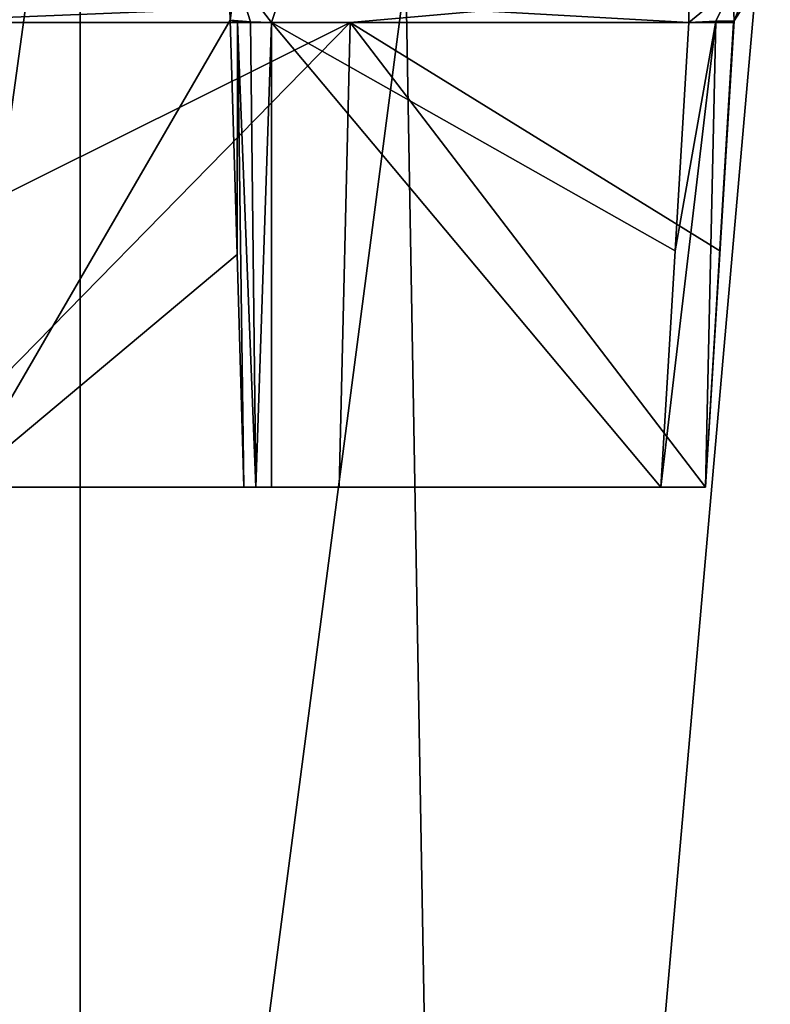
# Model space of a CAD drawing. Header units: millimetres. Extents: x -18.9 to 18.9, y -8.8 to 59.9.
# Tile 330 of 463: x 11.5 to 14.4, y 22.4 to 26.2. Entities that reach past the tile are written whole.
import ezdxf

# ---------------------------------------------------------------- set-up
doc = ezdxf.new("R2010")
doc.units = ezdxf.units.MM
doc.header["$LTSCALE"] = 65.185185
for name, color, linetype in [('1281', 7, 'CONTINUOUS'), ('1286', 7, 'CONTINUOUS'), ('1287', 7, 'CONTINUOUS'), ('1473', 7, 'CONTINUOUS'), ('1590', 7, 'CONTINUOUS'), ('1592', 7, 'CONTINUOUS'), ('1593', 7, 'CONTINUOUS'), ('1594', 7, 'CONTINUOUS'), ('1647', 7, 'CONTINUOUS'), ('1648', 7, 'CONTINUOUS'), ('1649', 7, 'CONTINUOUS'), ('19', 7, 'CONTINUOUS'), ('2118', 7, 'CONTINUOUS'), ('2501', 7, 'CONTINUOUS'), ('2625', 7, 'CONTINUOUS')]:
    doc.layers.add(name, color=color, linetype=linetype)

msp = doc.modelspace()

# ---------------------------------------------------------------- linework, layer by layer
at = {"layer": '1281', "color": 7, "linetype": 'Continuous'}
for points in [[(9.0291, 26.4, -14.874), (12.9799, 26.4, -11.588), (9.0598, -3.5, -14.8553), (9.0291, 26.4, -14.874)], [(9.0598, -3.5, -14.8553), (12.9799, 26.4, -11.588), (13.5068, -3.5, -10.9693), (9.0598, -3.5, -14.8553)], [(12.9799, 26.4, -11.588), (15.7978, 26.4, -7.2931), (13.5068, -3.5, -10.9693), (12.9799, 26.4, -11.588)], [(15.7978, 26.4, -7.2931), (15.8621, 26.3419, -7.1522), (13.5068, -3.5, -10.9693), (15.7978, 26.4, -7.2931)], [(15.8621, 26.3419, -7.1522), (15.8885, 26.207, -7.0933), (13.5068, -3.5, -10.9693), (15.8621, 26.3419, -7.1522)], [(15.8885, 26.207, -7.0933), (16.0196, 17.5805, -6.792), (13.5068, -3.5, -10.9693), (15.8885, 26.207, -7.0933)]]:
    msp.add_3dface(points, dxfattribs=at)
at = {"layer": '1286', "color": 7, "linetype": 'Continuous'}
for points in [[(11.7132, -3.5, 6.1104), (14.8738, -3.5, 8.5797), (14.8738, 32.4, 8.5797), (11.7132, -3.5, 6.1104)], [(11.7132, 32.4, 6.1104), (11.7132, -3.5, 6.1104), (14.8738, 32.4, 8.5797), (11.7132, 32.4, 6.1104)]]:
    msp.add_3dface(points, dxfattribs=at)
at = {"layer": '1287', "color": 7, "linetype": 'Continuous'}
for points in [[(11.7132, -3.5, 6.1104), (10.2565, 32.4, 5.5219), (10.0975, -3.5, 5.5098), (11.7132, -3.5, 6.1104)], [(11.7132, -3.5, 6.1104), (11.7132, 32.4, 6.1104), (10.2565, 32.4, 5.5219), (11.7132, -3.5, 6.1104)]]:
    msp.add_3dface(points, dxfattribs=at)
at = {"layer": '1473', "color": 7, "linetype": 'Continuous'}
for points in [[(10.9724, 34.207, -8.8105), (12.0413, 34.207, -7.7618), (11.2432, 24.4, -9.0398), (10.9724, 34.207, -8.8105)], [(12.0413, 34.207, -7.7618), (12.1539, 31.0109, -7.7953), (11.2432, 24.4, -9.0398), (12.0413, 34.207, -7.7618)], [(12.1539, 31.0109, -7.7953), (12.2965, 26.2162, -7.8833), (11.2432, 24.4, -9.0398), (12.1539, 31.0109, -7.7953)], [(12.2567, 28.093, -7.8253), (12.2965, 26.2162, -7.8833), (12.1539, 31.0109, -7.7953), (12.2567, 28.093, -7.8253)], [(12.3201, 26.3861, -7.8377), (12.2965, 26.2162, -7.8833), (12.2567, 28.093, -7.8253), (12.3201, 26.3861, -7.8377)], [(12.2965, 26.2162, -7.8833), (12.3236, 25.304, -7.9002), (11.2432, 24.4, -9.0398), (12.2965, 26.2162, -7.8833)], [(12.3236, 25.304, -7.9002), (12.3496, 24.4, -7.918), (11.2432, 24.4, -9.0398), (12.3236, 25.304, -7.9002)]]:
    msp.add_3dface(points, dxfattribs=at)
at = {"layer": '1590', "color": 7, "linetype": 'Continuous'}
for points in [[(12.3236, 25.304, -7.9002), (12.2965, 26.2162, -7.8833), (12.3247, 26.208, -7.8506), (12.3236, 25.304, -7.9002)], [(12.3496, 24.4, -7.918), (12.3236, 25.304, -7.9002), (12.3247, 26.208, -7.8506), (12.3496, 24.4, -7.918)], [(12.3758, 26.2093, -7.816), (12.3964, 24.4, -7.8764), (12.3247, 26.208, -7.8506), (12.3758, 26.2093, -7.816)], [(12.3964, 24.4, -7.8764), (12.3496, 24.4, -7.918), (12.3247, 26.208, -7.8506), (12.3964, 24.4, -7.8764)], [(12.4571, 26.207, -7.7982), (12.3964, 24.4, -7.8764), (12.3758, 26.2093, -7.816), (12.4571, 26.207, -7.7982)], [(12.4571, 24.4, -7.8613), (12.3964, 24.4, -7.8764), (12.4571, 26.207, -7.7982), (12.4571, 24.4, -7.8613)]]:
    msp.add_3dface(points, dxfattribs=at)
at = {"layer": '1592', "color": 7, "linetype": 'Continuous'}
for points in [[(12.4571, 24.4, -7.8613), (12.4571, 26.207, -7.7982), (13.9715, 24.4, -7.8613), (12.4571, 24.4, -7.8613)], [(13.9715, 24.4, -7.8613), (12.4571, 26.207, -7.7982), (14.027, 25.3191, -7.8292), (13.9715, 24.4, -7.8613)], [(14.027, 25.3191, -7.8292), (12.4571, 26.207, -7.7982), (14.0804, 26.207, -7.7982), (14.027, 25.3191, -7.8292)]]:
    msp.add_3dface(points, dxfattribs=at)
at = {"layer": '1593', "color": 7, "linetype": 'Continuous'}
for points in [[(10.9369, 26.207, -12.2116), (10.9653, 25.3119, -12.144), (12.7625, 26.207, -10.2888), (10.9369, 26.207, -12.2116)], [(10.9653, 25.3119, -12.144), (10.9931, 24.4, -12.0758), (12.7625, 26.207, -10.2888), (10.9653, 25.3119, -12.144)], [(10.9931, 24.4, -12.0758), (12.7203, 24.4, -10.2404), (12.7625, 26.207, -10.2888), (10.9931, 24.4, -12.0758)], [(12.7203, 24.4, -10.2404), (14.1447, 24.4, -8.161), (12.7625, 26.207, -10.2888), (12.7203, 24.4, -10.2404)], [(12.7625, 26.207, -10.2888), (14.1447, 24.4, -8.161), (14.2005, 25.3191, -8.1283), (12.7625, 26.207, -10.2888)], [(14.2542, 26.207, -8.0968), (12.7625, 26.207, -10.2888), (14.2005, 25.3191, -8.1283), (14.2542, 26.207, -8.0968)]]:
    msp.add_3dface(points, dxfattribs=at)
at = {"layer": '1594', "color": 7, "linetype": 'Continuous'}
for points in [[(13.9715, 24.4, -7.8613), (14.027, 25.3191, -7.8292), (14.1855, 26.2122, -7.8276), (13.9715, 24.4, -7.8613)], [(14.1448, 24.4, -7.9613), (13.9715, 24.4, -7.8613), (14.1855, 26.2122, -7.8276), (14.1448, 24.4, -7.9613)], [(14.027, 25.3191, -7.8292), (14.0804, 26.207, -7.7982), (14.1855, 26.2122, -7.8276), (14.027, 25.3191, -7.8292)], [(14.2542, 26.207, -8.0968), (14.1448, 24.4, -7.9613), (14.2568, 26.2138, -7.9029), (14.2542, 26.207, -8.0968)], [(14.2568, 26.2138, -7.9029), (14.1448, 24.4, -7.9613), (14.1855, 26.2122, -7.8276), (14.2568, 26.2138, -7.9029)], [(14.2542, 26.207, -8.0968), (14.2005, 25.3191, -8.1283), (14.1448, 24.4, -7.9613), (14.2542, 26.207, -8.0968)], [(14.2005, 25.3191, -8.1283), (14.1447, 24.4, -8.161), (14.1448, 24.4, -7.9613), (14.2005, 25.3191, -8.1283)]]:
    msp.add_3dface(points, dxfattribs=at)
at = {"layer": '1647', "color": 7, "linetype": 'Continuous'}
for points in [[(10.9369, 26.207, -12.2116), (12.7625, 26.207, -10.2888), (14.3072, 26.3439, -8.1269), (10.9369, 26.207, -12.2116)], [(10.9369, 26.207, -12.2116), (14.3072, 26.3439, -8.1269), (10.9776, 26.3439, -12.257), (10.9369, 26.207, -12.2116)], [(12.7625, 26.207, -10.2888), (14.2542, 26.207, -8.0968), (14.3072, 26.3439, -8.1269), (12.7625, 26.207, -10.2888)]]:
    msp.add_3dface(points, dxfattribs=at)
at = {"layer": '1648', "color": 7, "linetype": 'Continuous'}
for points in [[(14.1855, 26.2122, -7.8276), (14.0804, 26.207, -7.7982), (14.2506, 26.348, -7.7944), (14.1855, 26.2122, -7.8276)], [(14.0804, 26.207, -7.7982), (14.0804, 26.3439, -7.7372), (14.2506, 26.348, -7.7944), (14.0804, 26.207, -7.7982)], [(14.2568, 26.2138, -7.9029), (14.1855, 26.2122, -7.8276), (14.2506, 26.348, -7.7944), (14.2568, 26.2138, -7.9029)], [(14.2568, 26.2138, -7.9029), (14.2506, 26.348, -7.7944), (14.3415, 26.348, -7.9507), (14.2568, 26.2138, -7.9029)], [(14.2542, 26.207, -8.0968), (14.2568, 26.2138, -7.9029), (14.3072, 26.3439, -8.1269), (14.2542, 26.207, -8.0968)], [(14.2568, 26.2138, -7.9029), (14.3415, 26.348, -7.9507), (14.3072, 26.3439, -8.1269), (14.2568, 26.2138, -7.9029)]]:
    msp.add_3dface(points, dxfattribs=at)
at = {"layer": '1649', "color": 7, "linetype": 'Continuous'}
for points in [[(14.0804, 26.207, -7.7982), (12.4874, 26.298, -7.7727), (14.0804, 26.3439, -7.7372), (14.0804, 26.207, -7.7982)], [(14.0804, 26.207, -7.7982), (12.4571, 26.207, -7.7982), (12.4874, 26.298, -7.7727), (14.0804, 26.207, -7.7982)]]:
    msp.add_3dface(points, dxfattribs=at)
at = {"layer": '19', "color": 7, "linetype": 'Continuous'}
for points in [[(14.9361, 26.207, 0), (14.8867, 26.387, 1.1335), (13.5006, 57.2732, -3.0969), (14.9361, 26.207, 0)], [(14.8796, 26.3995, -1.2182), (14.9361, 26.207, 0), (13.5006, 57.2732, -3.0969), (14.8796, 26.3995, -1.2182)]]:
    msp.add_3dface(points, dxfattribs=at)
at = {"layer": '2118', "color": 7, "linetype": 'Continuous'}
for points in [[(12.2965, 26.2162, -7.8833), (12.3201, 26.3861, -7.8377), (12.3758, 26.2093, -7.816), (12.2965, 26.2162, -7.8833)], [(12.3201, 26.3861, -7.8377), (12.4571, 26.207, -7.7982), (12.3758, 26.2093, -7.816), (12.3201, 26.3861, -7.8377)], [(12.4571, 26.207, -7.7982), (12.3201, 26.3861, -7.8377), (12.4874, 26.298, -7.7727), (12.4571, 26.207, -7.7982)], [(12.2965, 26.2162, -7.8833), (12.3758, 26.2093, -7.816), (12.3247, 26.208, -7.8506), (12.2965, 26.2162, -7.8833)]]:
    msp.add_3dface(points, dxfattribs=at)
at = {"layer": '2501', "color": 7, "linetype": 'Continuous'}
for points in [[(9.7222, 24.4, -9.7923), (9.8146, 24.4, -9.702), (12.7203, 24.4, -10.2404), (9.7222, 24.4, -9.7923)], [(9.7532, 24.4, -9.9178), (9.7222, 24.4, -9.7923), (12.7203, 24.4, -10.2404), (9.7532, 24.4, -9.9178)], [(9.7532, 24.4, -9.9178), (12.7203, 24.4, -10.2404), (10.3809, 24.4, -10.8535), (9.7532, 24.4, -9.9178)], [(9.8146, 24.4, -9.702), (11.2432, 24.4, -9.0398), (12.7203, 24.4, -10.2404), (9.8146, 24.4, -9.702)], [(12.7203, 24.4, -10.2404), (10.9931, 24.4, -12.0758), (10.3809, 24.4, -10.8535), (12.7203, 24.4, -10.2404)], [(11.2432, 24.4, -9.0398), (12.3496, 24.4, -7.918), (14.1447, 24.4, -8.161), (11.2432, 24.4, -9.0398)], [(11.2432, 24.4, -9.0398), (14.1447, 24.4, -8.161), (12.7203, 24.4, -10.2404), (11.2432, 24.4, -9.0398)], [(12.3496, 24.4, -7.918), (12.3964, 24.4, -7.8764), (14.1448, 24.4, -7.9613), (12.3496, 24.4, -7.918)], [(14.1447, 24.4, -8.161), (12.3496, 24.4, -7.918), (14.1448, 24.4, -7.9613), (14.1447, 24.4, -8.161)], [(12.3964, 24.4, -7.8764), (12.4571, 24.4, -7.8613), (14.1448, 24.4, -7.9613), (12.3964, 24.4, -7.8764)], [(12.4571, 24.4, -7.8613), (13.9715, 24.4, -7.8613), (14.1448, 24.4, -7.9613), (12.4571, 24.4, -7.8613)]]:
    msp.add_3dface(points, dxfattribs=at)
at = {"layer": '2625', "color": 7, "linetype": 'Continuous'}
for points in [[(14.2453, 34.393, 7.3794), (14.5314, 26.2, 5.5497), (14.8355, 17.4927, 6.7892), (14.2453, 34.393, 7.3794)], [(14.2453, 34.393, 5.3261), (14.5314, 26.2, 5.5497), (14.2453, 34.393, 7.3794), (14.2453, 34.393, 5.3261)]]:
    msp.add_3dface(points, dxfattribs=at)

doc.saveas('drawing.dxf')
